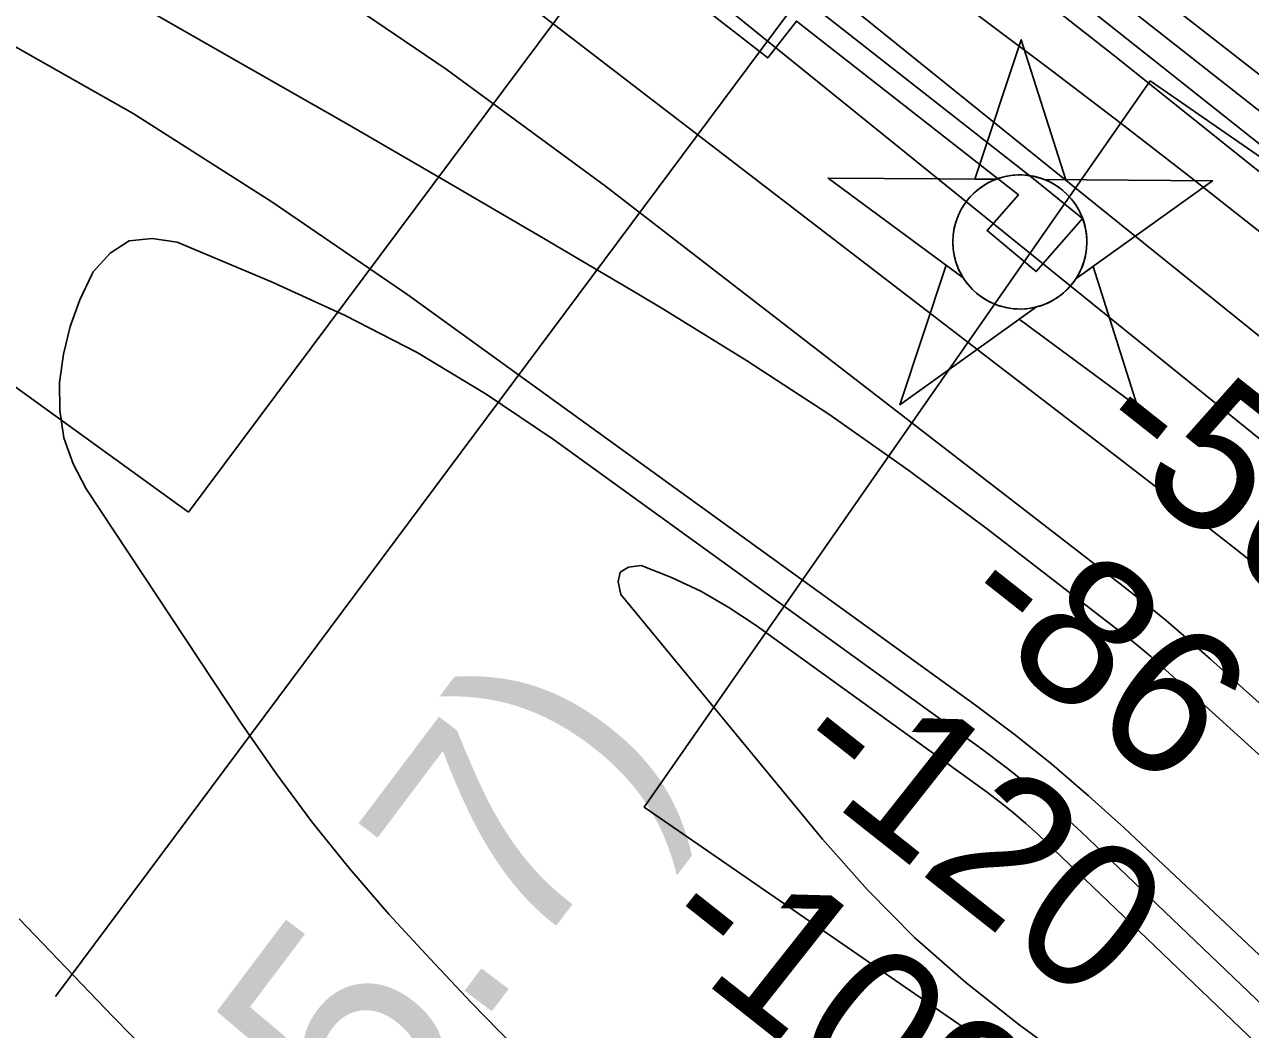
# Model space of a CAD drawing. Extents: x 3568792 to 3606828, y 529143 to 554785.
# Drawn here: x 3574473 to 3575032, y 542947 to 543404 of the extents above; entities that cross this region are included whole.
import ezdxf

# ---------------------------------------------------------------- set-up
doc = ezdxf.new("R2010")
doc.units = 0
for name, color, linetype in [('V-CHAN-DOCK', 7, 'Continuous'), ('V-CHAN-NAID', 7, 'Continuous'), ('V-RIVR-RANG', 7, 'Continuous'), ('V-RRAP-RVMT', 7, 'Continuous'), ('V-TOPO-DPTH', 7, 'Continuous'), ('V-TOPO-MAJR', 7, 'Continuous'), ('V-TOPO-MINR', 7, 'Continuous')]:
    doc.layers.add(name, color=color, linetype=linetype)

msp = doc.modelspace()

# ---------------------------------------------------------------- linework, layer by layer
at = {"layer": 'V-CHAN-DOCK'}
for points in [[(3574684.58, 543519.52), (3574642.39, 543551.39), (3574644.24, 543553.01), (3574621.11, 543570.04), (3574600.79, 543546.88), (3574623.92, 543529.85), (3574635.41, 543544.14), (3574678.43, 543511.64), (3574669.39, 543500.09), (3574811.95, 543389.29), (3574825, 543406.08), (3574926.19, 543326.9), (3574911.84, 543310.62), (3574934.17, 543291.94), (3574955.32, 543316.17), (3574932.81, 543334.41), (3574831.14, 543413.98), (3574837.48, 543422.13), (3574780.44, 543466.45), (3574902.91, 543603.6), (3574897.91, 543698.87), (3575016.49, 543835.33)], [(3574764.56, 543478.8), (3574695.02, 543532.85), (3574684.58, 543519.52), (3574642.39, 543551.39), (3574644.24, 543553.01), (3574621.11, 543570.04), (3574600.79, 543546.88), (3574623.92, 543529.85), (3574635.41, 543544.14), (3574678.43, 543511.64), (3574669.39, 543500.09), (3574811.95, 543389.29), (3574825, 543406.08), (3574926.19, 543326.9), (3574911.84, 543310.62), (3574934.17, 543291.94), (3574955.32, 543316.17), (3574932.81, 543334.41), (3574831.14, 543413.98), (3574837.48, 543422.13), (3574780.44, 543466.45)]]:
    msp.add_lwpolyline(points, dxfattribs=at)
at = {"layer": 'V-CHAN-NAID'}
for points in [[(3574915.92, 543333.98), (3574906.33, 543334.05), (3574927.46, 543397.53), (3574947.68, 543333.76), (3574938.09, 543333.83), (3574936.52, 543334.4), (3574934.42, 543335.02), (3574932.38, 543335.47), (3574930.35, 543335.78), (3574929.18, 543335.9), (3574927.65, 543335.98), (3574925.92, 543335.98), (3574924.55, 543335.91), (3574922.65, 543335.7), (3574921.28, 543335.49), (3574919.5, 543335.1), (3574917.97, 543334.68), (3574916.94, 543334.35)], [(3574915.92, 543333.98), (3574839.43, 543334.52), (3574900.99, 543289.13), (3574899.88, 543291.03), (3574899.07, 543292.66), (3574898.24, 543294.63), (3574897.55, 543296.68), (3574897.18, 543298.01), (3574896.82, 543299.63), (3574896.58, 543301.08), (3574896.39, 543302.68), (3574896.28, 543304.41), (3574896.27, 543305.99), (3574896.38, 543308.07), (3574896.56, 543309.69), (3574896.95, 543311.89), (3574897.43, 543313.81), (3574898.04, 543315.7), (3574898.69, 543317.38), (3574899.42, 543318.97), (3574900.23, 543320.5), (3574901.29, 543322.24), (3574902.32, 543323.71), (3574903.32, 543324.98), (3574904.33, 543326.12), (3574905.63, 543327.46), (3574906.69, 543328.42), (3574908.4, 543329.82), (3574909.61, 543330.69), (3574911.3, 543331.76), (3574913.03, 543332.71), (3574914.48, 543333.39)], [(3574938.09, 543333.83), (3575014.59, 543333.28), (3574952.38, 543288.76), (3574953.29, 543290.25), (3574954.27, 543292.1), (3574954.99, 543293.68), (3574955.73, 543295.64), (3574956.27, 543297.42), (3574956.67, 543299.06), (3574957.03, 543301.07), (3574957.22, 543302.64), (3574957.34, 543304.85), (3574957.31, 543306.91), (3574957.12, 543309.13), (3574956.86, 543310.89), (3574956.37, 543313.12), (3574955.73, 543315.26), (3574954.98, 543317.24), (3574954.33, 543318.69), (3574953.32, 543320.6), (3574952.26, 543322.32), (3574951.04, 543324.03), (3574949.78, 543325.57), (3574948.51, 543326.93), (3574946.88, 543328.46), (3574945.14, 543329.88), (3574943.45, 543331.05), (3574941.57, 543332.18), (3574940.09, 543332.95)], [(3574934.35, 543275.85), (3574872.15, 543231.33), (3574893.27, 543294.82), (3574900.99, 543289.13), (3574901.63, 543288.16), (3574903.01, 543286.3), (3574904.22, 543284.89), (3574905.69, 543283.38), (3574907.08, 543282.13), (3574908.53, 543280.98), (3574909.94, 543279.99), (3574911.61, 543278.95), (3574913.33, 543278.04), (3574915.12, 543277.23), (3574916.56, 543276.68), (3574918.19, 543276.15), (3574920.42, 543275.58), (3574921.95, 543275.3), (3574923.98, 543275.04), (3574925.51, 543274.93), (3574927.37, 543274.91), (3574929.06, 543274.99), (3574930.77, 543275.17), (3574932.67, 543275.48)], [(3574952.38, 543288.76), (3574960.18, 543294.34), (3574980.4, 543230.56), (3574926.56, 543270.27), (3574934.35, 543275.85), (3574936.02, 543276.33), (3574937.63, 543276.89), (3574939.79, 543277.8), (3574941.52, 543278.69), (3574943.39, 543279.8), (3574945.13, 543281.01), (3574946.68, 543282.26), (3574947.97, 543283.43), (3574949.35, 543284.85), (3574950.56, 543286.25), (3574951.67, 543287.72)]]:
    msp.add_lwpolyline(points, close=True, dxfattribs=at)
msp.add_circle((3574926.8, 543305.45), 30.54, dxfattribs=at)
at = {"layer": 'V-RIVR-RANG'}
msp.add_line((3575025.3, 543683.34), (3574487.41, 542961.75), dxfattribs=at)
at = {"layer": 'V-RRAP-RVMT'}
for p, q in [((3574548.09, 543182.42), (3574728.79, 543424.54)), ((3574447.53, 543255.05), (3574548.09, 543182.42))]:
    msp.add_line(p, q, dxfattribs=at)
for points in [[(3574986.09, 543378.88), (3574755.71, 543048.1), (3574973.88, 542897.59), (3574986.97, 542915.67), (3575090.15, 542845.03)], [(3575090.15, 542845.03), (3575294.04, 543137.8), (3575180.7, 543217.38), (3575174.54, 543208.57), (3575082.47, 543270.59), (3575101.02, 543299.46), (3574986.09, 543378.88)]]:
    msp.add_lwpolyline(points, dxfattribs=at)
at = {"layer": 'V-TOPO-DPTH'}
for points in [[(3575585.53, 542914.64), (3575478.26, 543004.3), (3575370.54, 543093.43), (3575150.41, 543274.17), (3575136.84, 543285.25), (3575123.22, 543296.26), (3575109.53, 543307.18), (3575095.79, 543318.05), (3574599.35, 543708.04), (3574544.81, 543750.22), (3574489.85, 543791.85), (3574434.27, 543832.64), (3574378.27, 543872.87), (3574325.99, 543909.84), (3574295.65, 543930.9), (3574265.07, 543951.61), (3574234.13, 543971.79), (3574202.97, 543991.62), (3574121.19, 544042.65), (3574048.63, 544087.16), (3573975.63, 544130.93), (3573901.97, 544173.59), (3573827.88, 544215.5), (3573167.14, 544582.65)], [(3573167.14, 544582.65), (3573827.88, 544215.5), (3573901.97, 544173.59), (3573975.63, 544130.93), (3574048.63, 544087.16), (3574121.19, 544042.65), (3574202.97, 543991.62), (3574234.13, 543971.79), (3574265.07, 543951.61), (3574295.65, 543930.9), (3574325.99, 543909.84), (3574378.27, 543872.87), (3574434.27, 543832.64), (3574489.85, 543791.85), (3574544.81, 543750.22), (3574599.35, 543708.04), (3575095.79, 543318.05), (3575109.53, 543307.18), (3575123.22, 543296.26), (3575136.84, 543285.25), (3575150.41, 543274.17), (3575370.54, 543093.43), (3575478.26, 543004.3), (3575585.53, 542914.64)], [(3573542.9, 544321.23), (3574219.33, 543916.4), (3574227.44, 543911.38), (3574235.45, 543906.21), (3574243.3, 543900.8), (3574251.05, 543895.23), (3574910.2, 543406.72), (3574941.62, 543383.19), (3574972.89, 543359.46), (3575003.92, 543335.42), (3575034.79, 543311.18), (3575062.59, 543289.14), (3575079.39, 543275.7), (3575096.11, 543262.16), (3575112.72, 543248.48), (3575129.26, 543234.71), (3575145.7, 543220.83), (3575162.08, 543206.88), (3575178.4, 543192.86), (3575194.67, 543178.77), (3575925.84, 542542.13)], [(3575925.84, 542542.13), (3575194.67, 543178.77), (3575178.4, 543192.86), (3575162.08, 543206.88), (3575145.7, 543220.83), (3575129.26, 543234.71), (3575112.72, 543248.48), (3575096.11, 543262.16), (3575079.39, 543275.7), (3575062.59, 543289.14), (3575034.79, 543311.18), (3575003.92, 543335.42), (3574972.89, 543359.46), (3574941.62, 543383.19), (3574910.2, 543406.72), (3574251.05, 543895.23), (3574243.3, 543900.8), (3574235.45, 543906.21), (3574227.44, 543911.38), (3574219.33, 543916.4), (3573542.9, 544321.23)], [(3573607.03, 544311.45), (3574215.16, 543935.91), (3574229.21, 543927.04), (3574243.15, 543918), (3574256.9, 543908.7), (3574270.54, 543899.21), (3574683.21, 543606.36), (3574755.83, 543553.88), (3574827.82, 543500.58), (3574898.88, 543446.04), (3574969.33, 543390.68), (3575099.57, 543286.49), (3575104.41, 543282.59), (3575109.23, 543278.66), (3575114.02, 543274.69), (3575118.79, 543270.7), (3575716.35, 542767.37)], [(3575716.35, 542767.37), (3575118.79, 543270.7), (3575114.02, 543274.69), (3575109.23, 543278.66), (3575104.41, 543282.59), (3575099.57, 543286.49), (3574969.33, 543390.68), (3574898.88, 543446.04), (3574827.82, 543500.58), (3574755.83, 543553.88), (3574683.21, 543606.36), (3574270.54, 543899.21), (3574256.9, 543908.7), (3574243.15, 543918), (3574229.21, 543927.04), (3574215.16, 543935.91), (3573607.03, 544311.45)], [(3573775.52, 544155.9), (3573852.41, 544114.96), (3573928.81, 544073.16), (3574004.48, 544030.05), (3574079.67, 543986.07), (3574222.97, 543900.59), (3574226.11, 543898.65), (3574229.21, 543896.64), (3574232.25, 543894.55), (3574235.25, 543892.39), (3574357.29, 543801.49), (3574420.99, 543753.48), (3574484.33, 543704.98), (3574547.11, 543655.77), (3574609.52, 543606.09), (3575030.88, 543266.67), (3575051.81, 543249.72), (3575072.68, 543232.69), (3575093.46, 543215.54), (3575114.18, 543198.32), (3575249.44, 543085.24), (3575337.32, 543010.93), (3575424.61, 542935.95)], [(3573775.52, 544155.9), (3573852.41, 544114.96), (3573928.81, 544073.16), (3574004.48, 544030.05), (3574079.67, 543986.07), (3574222.97, 543900.59), (3574226.11, 543898.65), (3574229.21, 543896.64), (3574232.25, 543894.55), (3574235.25, 543892.39), (3574357.29, 543801.49), (3574420.99, 543753.48), (3574484.33, 543704.98), (3574547.11, 543655.77), (3574609.52, 543606.09), (3575030.88, 543266.67), (3575051.81, 543249.72), (3575072.68, 543232.69), (3575093.46, 543215.54), (3575114.18, 543198.32), (3575249.44, 543085.24), (3575337.32, 543010.93), (3575424.61, 542935.95)]]:
    msp.add_lwpolyline(points, dxfattribs=at)
at = {"layer": 'V-TOPO-MAJR'}
for points in [[(3575551.68, 542785.81), (3575063.53, 543193.18), (3575056.83, 543198.74), (3575050.11, 543204.29), (3575043.36, 543209.8), (3575036.6, 543215.29), (3574794.28, 543411.22), (3574697.79, 543488.17), (3574600.63, 543564.24), (3574502.46, 543639.01), (3574403.61, 543712.9), (3574255.37, 543822.17), (3574229.9, 543840.42), (3574204.12, 543858.21), (3574177.87, 543875.3), (3574151.3, 543891.92), (3573958.78, 544008.86), (3573835.19, 544082.67), (3573710.88, 544155.24)], [(3575211.18, 542791.62), (3574954.66, 543036.86), (3574943.77, 543046.84), (3574932.62, 543056.52), (3574921.09, 543065.73), (3574909.29, 543074.63), (3574714.29, 543215.52), (3574683.66, 543236.07), (3574652.19, 543255.14), (3574619.49, 543271.98), (3574585.95, 543287.35), (3574542.85, 543305.31), (3574531.46, 543307.08), (3574521.11, 543305.91), (3574512.32, 543300.33), (3574504.57, 543291.8), (3574504.13, 543291), (3574498.62, 543279.15), (3574494.13, 543266.99), (3574491.17, 543254.38), (3574489.23, 543241.46), (3574489.43, 543228.64), (3574491.26, 543216.23), (3574495.56, 543204.45), (3574501.49, 543193.09), (3574572.3, 543085.91), (3574587.93, 543063.38), (3574604.21, 543041.35), (3574621.47, 543020.08), (3574639.38, 542999.31), (3574657.96, 542979.09), (3574676.77, 542959.1), (3574695.92, 542939.43)]]:
    msp.add_lwpolyline(points, dxfattribs=at)
at = {"layer": 'V-TOPO-MINR'}
for points in [[(3575568.29, 542949.44), (3575481.55, 543021.63), (3575394.4, 543093.33), (3575306.97, 543164.7), (3575169.36, 543276.39), (3575150.49, 543291.61), (3575131.56, 543306.75), (3575112.54, 543321.79), (3575093.46, 543336.75), (3574350.04, 543916.05), (3574338.05, 543925.26), (3574325.97, 543934.35), (3574313.77, 543943.28), (3574301.47, 543952.08), (3574289.05, 543960.7), (3574276.54, 543969.18), (3574263.88, 543977.45), (3574251.14, 543985.59), (3574245.7, 543989), (3574230.11, 543998.63), (3574214.42, 544008.11), (3574198.61, 544017.37), (3574182.71, 544026.49), (3573186.15, 544588.81)], [(3575585.53, 542914.64), (3575478.26, 543004.3), (3575370.54, 543093.43), (3575150.41, 543274.17), (3575136.84, 543285.25), (3575123.22, 543296.26), (3575109.53, 543307.18), (3575095.79, 543318.05), (3574599.35, 543708.04), (3574544.81, 543750.22), (3574489.85, 543791.85), (3574434.27, 543832.64), (3574378.27, 543872.87), (3574325.99, 543909.84), (3574295.65, 543930.9), (3574265.07, 543951.61), (3574234.13, 543971.79), (3574202.97, 543991.62), (3574121.19, 544042.65), (3574048.63, 544087.16), (3573975.63, 544130.93), (3573901.97, 544173.59), (3573827.88, 544215.5), (3573167.14, 544582.65)], [(3575925.84, 542542.13), (3575194.67, 543178.77), (3575178.4, 543192.86), (3575162.08, 543206.88), (3575145.7, 543220.83), (3575129.26, 543234.71), (3575112.72, 543248.48), (3575096.11, 543262.16), (3575079.39, 543275.7), (3575062.59, 543289.14), (3575034.79, 543311.18), (3575003.92, 543335.42), (3574972.89, 543359.46), (3574941.62, 543383.19), (3574910.2, 543406.72), (3574251.05, 543895.23), (3574243.3, 543900.8), (3574235.45, 543906.21), (3574227.44, 543911.38), (3574219.33, 543916.4), (3573542.9, 544321.23)], [(3575716.35, 542767.37), (3575118.79, 543270.7), (3575114.02, 543274.69), (3575109.23, 543278.66), (3575104.41, 543282.59), (3575099.57, 543286.49), (3574969.33, 543390.68), (3574898.88, 543446.04), (3574827.82, 543500.58), (3574755.83, 543553.88), (3574683.21, 543606.36), (3574270.54, 543899.21), (3574256.9, 543908.7), (3574243.15, 543918), (3574229.21, 543927.04), (3574215.16, 543935.91), (3573607.03, 544311.45)], [(3575540.19, 542934.14), (3575133.45, 543272.27), (3575124.61, 543279.57), (3575115.73, 543286.83), (3575106.8, 543294.03), (3575097.83, 543301.18), (3574852.56, 543495.55), (3574754.96, 543571.63), (3574656.55, 543646.63), (3574556.95, 543720.04), (3574456.55, 543792.39), (3574298.26, 543904.51), (3574276.27, 543919.79), (3574254.1, 543934.8), (3574231.66, 543949.4), (3574209.04, 543963.73), (3573989.42, 544100.09), (3573856.26, 544181.4), (3573722.33, 544261.39)], [(3575424.61, 542935.95), (3575337.32, 543010.93), (3575249.44, 543085.24), (3575114.18, 543198.32), (3575093.46, 543215.54), (3575072.68, 543232.69), (3575051.81, 543249.72), (3575030.88, 543266.67), (3574609.52, 543606.09), (3574547.11, 543655.77), (3574484.33, 543704.98), (3574420.99, 543753.48), (3574357.29, 543801.49), (3574235.25, 543892.39), (3574232.25, 543894.55), (3574229.21, 543896.64), (3574226.11, 543898.65), (3574222.97, 543900.59), (3574079.67, 543986.07), (3574004.48, 544030.05), (3573928.81, 544073.16), (3573852.41, 544114.96), (3573775.52, 544155.9)], [(3575297.07, 542944.57), (3575251.49, 542982.28), (3575205.79, 543019.85), (3575159.92, 543057.21), (3575113.94, 543094.44), (3575077.79, 543123.58), (3575049.73, 543146.04), (3575021.56, 543168.37), (3574993.23, 543190.49), (3574964.8, 543212.48), (3574562.28, 543521.56), (3574498.01, 543570.52), (3574433.5, 543619.17), (3574368.63, 543667.33), (3574303.51, 543715.17), (3574176.3, 543807.9), (3574174.59, 543809.11), (3574171.12, 543811.43), (3574169.34, 543812.55), (3574028.23, 543898.57), (3573955.67, 543942.29), (3573882.81, 543985.5), (3573809.5, 544027.95), (3573735.89, 544069.89)], [(3574435.53, 543525.5), (3574514.11, 543481.4), (3574591.01, 543434.7), (3574665.4, 543384.08), (3574738.11, 543330.86), (3574972.56, 543149.72), (3574983.06, 543141.43), (3574993.42, 543132.99), (3575003.6, 543124.32), (3575013.65, 543115.49), (3575818.76, 542392.92)], [(3575580.57, 542468.58), (3574974.49, 543038.46), (3574958.14, 543053.24), (3574941.42, 543067.6), (3574924.17, 543081.29), (3574906.55, 543094.54), (3574648.05, 543281.31), (3574586.08, 543323.7), (3574522.79, 543363.89), (3574457.52, 543400.78), (3574390.93, 543435.46), (3574279.38, 543489.96), (3574267.43, 543495.38), (3574255.32, 543500.34), (3574242.93, 543504.6), (3574230.38, 543508.39), (3574217.74, 543512), (3574205.18, 543515.84)], [(3575173.8, 542945.94), (3575110.52, 543004.24), (3574989.99, 543113.47), (3574986.45, 543116.61), (3574982.86, 543119.69), (3574979.2, 543122.68), (3574975.49, 543125.62), (3574912.13, 543174.6), (3574876.23, 543201.3), (3574839.72, 543227.08), (3574802.27, 543251.5), (3574764.21, 543275), (3574753.24, 543281.49), (3574709.16, 543307.45), (3574665.01, 543333.27), (3574620.73, 543358.88), (3574576.37, 543384.35), (3574520.71, 543416.15), (3574448.52, 543457.51)], [(3574923.89, 543045.51), (3574918.02, 543050.19), (3574912.03, 543054.72), (3574806.66, 543130.84), (3574794.25, 543139.01), (3574781.45, 543146.41), (3574768.05, 543152.67), (3574754.26, 543158.17), (3574748.45, 543157.31), (3574744.65, 543155.06), (3574743.85, 543150.71), (3574745.05, 543144.96), (3574836.91, 543033.46), (3574857.42, 543010.4), (3574878.98, 542988.46), (3574902.12, 542968.2), (3574926.33, 542949.07), (3575134.41, 542796.94)], [(3575087.45, 542889.86), (3574935.09, 543035.52), (3574929.55, 543040.6), (3574923.89, 543045.51)], [(3574471, 542997.12), (3574513.78, 542952.56), (3574557.03, 542908.46)]]:
    msp.add_lwpolyline(points, dxfattribs=at)

# ---------------------------------------------------------------- texts
at = {"layer": 'V-CHAN-NAID'}
msp.add_text('MOTIVA NO. 4 (125.7)', height=100, rotation=52.9922, dxfattribs=at).set_placement((3573954.29, 541984.02))
at = {"layer": 'V-RIVR-RANG'}
for s, p in [('-56', (3574955.43, 543214.33)), ('-86', (3574894.03, 543135.39)), ('-120', (3574817.53, 543068.4)), ('-109', (3574757.79, 542988.16))]:
    msp.add_text(s, height=67, rotation=321.6615, dxfattribs=at).set_placement(p)

doc.saveas('drawing.dxf')
